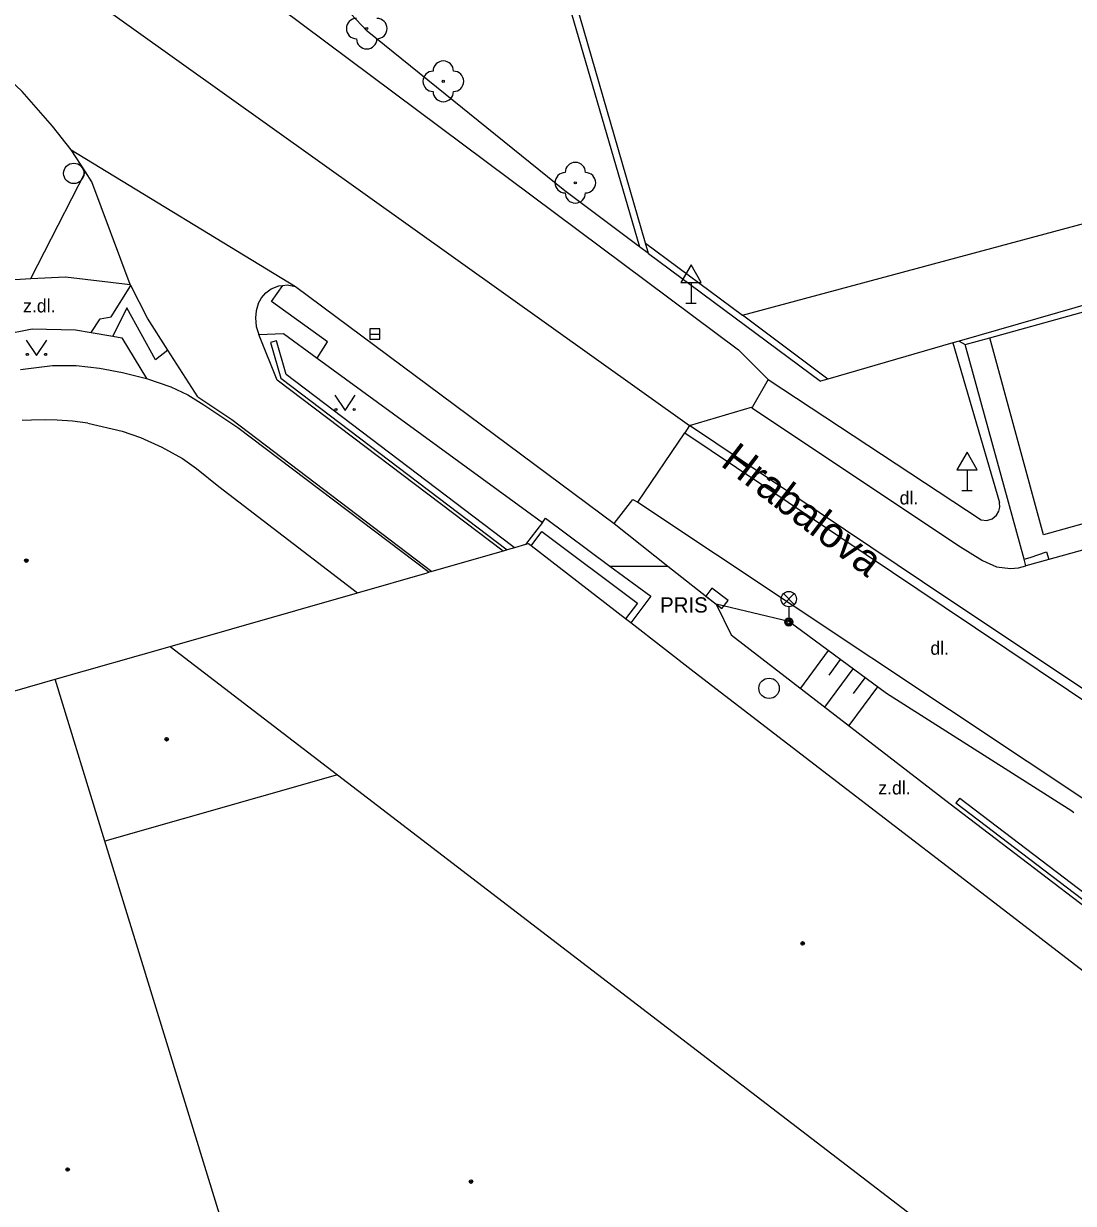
# Model space of a CAD drawing. Extents: x -596229 to -595156, y -1161237 to -1159376.
# Drawn here: x -595448.3 to -595396.8, y -1160394.7 to -1160336.7 of the extents above; entities that cross this region are included whole.
import ezdxf

# ---------------------------------------------------------------- set-up
doc = ezdxf.new("R2010")
doc.units = 0
for name, color, linetype in [('Level 22', 7, 'Continuous'), ('Level 24', 7, 'Continuous'), ('Level 27', 7, 'Continuous'), ('Level 33', 7, 'Continuous'), ('Level 34', 7, 'Continuous'), ('Level 36', 7, 'Continuous'), ('Level 39', 7, 'Continuous'), ('Nazvy ulic', 7, 'Continuous'), ('Specificka linie pasportu komunikaci', 7, 'Continuous'), ('TM - budovy zdene_ betonove - VP', 7, 'Continuous'), ('TM - chodniky - VP', 7, 'Continuous'), ('TM - horni hrana svahu', 7, 'Continuous'), ('TM - komunikace - VP', 7, 'Continuous'), ('TM - plot drateny_ kovovy - VP', 7, 'Continuous'), ('TM - pomocna konstrukcni linie', 7, 'Continuous'), ('TM - popis objektu', 7, 'Continuous'), ('TM - popis povrchu', 7, 'Continuous'), ('TM - rozhrani ploch obecne - VP', 7, 'Continuous'), ('TM - srafovani', 7, 'Continuous'), ('TM - zed operna - VP', 7, 'Continuous')]:
    doc.layers.add(name, color=color, linetype=linetype)

msp = doc.modelspace()

# ---------------------------------------------------------------- linework, layer by layer
at = {"layer": 'Level 22'}
for centre in [(-595431.46, -1160336.98), (-595427.7, -1160339.57), (-595421.22, -1160344.55)]:
    msp.add_circle(centre, 0.05, dxfattribs=at)
for centre, start, end in [((-595431.96, -1160336.98), 90, 270), ((-595430.96, -1160336.98), 270, 90), ((-595431.46, -1160337.48), 180, 0), ((-595427.7, -1160339.07), 0, 180), ((-595428.2, -1160339.57), 90, 270), ((-595427.2, -1160339.57), 270, 90), ((-595427.7, -1160340.07), 180, 0), ((-595421.72, -1160344.55), 90, 270), ((-595421.22, -1160344.05), 0, 180), ((-595420.72, -1160344.55), 270, 90), ((-595421.22, -1160345.05), 180, 0)]:
    msp.add_arc(centre, 0.5, start, end, dxfattribs=at)
at = {"layer": 'Level 24'}
msp.add_lwpolyline([(-595414.82, -1160364.86), (-595414.02, -1160365.46), (-595413.72, -1160365.06), (-595414.52, -1160364.46)], close=True, dxfattribs=at)
at = {"layer": 'Level 27'}
msp.add_line((-595431.31, -1160351.98), (-595430.81, -1160351.98), dxfattribs=at)
msp.add_lwpolyline([(-595431.31, -1160352.23), (-595430.81, -1160352.23), (-595430.81, -1160351.73), (-595431.31, -1160351.73)], close=True, dxfattribs=at)
for centre in [(-595445.84, -1160344.09), (-595411.71, -1160369.38)]:
    msp.add_circle(centre, 0.5, dxfattribs=at)
at = {"layer": 'Level 33'}
for p, q in [((-595411.005, -1160365.26), (-595410.475, -1160364.73)), ((-595411.005, -1160364.73), (-595410.475, -1160365.26)), ((-595410.74, -1160365.37), (-595410.74, -1160366.12))]:
    msp.add_line(p, q, dxfattribs=at)
for centre, radius in [((-595410.74, -1160364.995), 0.375), ((-595410.74, -1160366.12), 0.2), ((-595410.74, -1160366.12), 0.145), ((-595410.74, -1160366.12), 0.0876)]:
    msp.add_circle(centre, radius, dxfattribs=at)
at = {"layer": 'Level 34'}
for p, q in [((-595415.54, -1160349.452), (-595415.54, -1160350.47)), ((-595415.79, -1160350.47), (-595415.29, -1160350.47)), ((-595401.99, -1160358.652), (-595401.99, -1160359.67)), ((-595402.24, -1160359.67), (-595401.74, -1160359.67))]:
    msp.add_line(p, q, dxfattribs=at)
for points in [[(-595416.04, -1160349.452), (-595415.04, -1160349.452), (-595415.54, -1160348.586)], [(-595402.49, -1160358.652), (-595401.49, -1160358.652), (-595401.99, -1160357.786)]]:
    msp.add_lwpolyline(points, close=True, dxfattribs=at)
at = {"layer": 'Level 36'}
for points in [[(-595448.17, -1160352.28), (-595447.67, -1160353.03), (-595447.17, -1160352.28)], [(-595433.02, -1160354.99), (-595432.52, -1160355.74), (-595432.02, -1160354.99)]]:
    msp.add_lwpolyline(points, dxfattribs=at)
for centre in [(-595448.12, -1160352.98), (-595447.221, -1160352.98), (-595432.97, -1160355.69), (-595432.071, -1160355.69)]:
    msp.add_circle(centre, 0.05, dxfattribs=at)
at = {"layer": 'Level 39'}
for centre, radius in [((-595448.17, -1160363.11), 0.09), ((-595448.17, -1160363.11), 0.0398), ((-595441.28, -1160371.88), 0.09), ((-595441.28, -1160371.88), 0.0398), ((-595410.06, -1160381.91), 0.09), ((-595410.06, -1160381.91), 0.0398), ((-595446.14, -1160393.01), 0.09), ((-595446.14, -1160393.01), 0.0398), ((-595426.34, -1160393.6), 0.09), ((-595426.34, -1160393.6), 0.0398)]:
    msp.add_circle(centre, radius, dxfattribs=at)
at = {"layer": 'Specificka linie pasportu komunikaci'}
for points in [[(-595468.19, -1160318.96), (-595415.62, -1160356.48)], [(-595445.97, -1160342.93), (-595434.96, -1160349.64)], [(-595447.95, -1160349.26), (-595445.27, -1160344.01)], [(-595444.99, -1160351.91), (-595444.54, -1160351.24), (-595444, -1160351.13), (-595443.04, -1160349.6)], [(-595433.89, -1160353.16), (-595433.38, -1160352.36), (-595436.13, -1160350.38), (-595435.57, -1160349.59)], [(-595441.22, -1160352.77), (-595441.83, -1160353.25), (-595443.24, -1160350.69), (-595443.92, -1160352.09)], [(-595424.2, -1160362.48), (-595424.36, -1160362.36), (-595435.41, -1160353.97), (-595435.89, -1160352.32), (-595436.18, -1160352.4), (-595435.67, -1160354.15), (-595424.56, -1160362.58)], [(-595402.38, -1160352.33), (-595402.08, -1160352.49)], [(-595415.62, -1160356.48), (-595412.53, -1160355.56)], [(-595418.15, -1160360.24), (-595415.85, -1160356.84)], [(-595415.62, -1160356.48), (-595415.85, -1160356.84)], [(-595415.85, -1160356.84), (-595403.11, -1160365.37), (-595393.93, -1160371.53), (-595393.67, -1160371.16)], [(-595393.67, -1160371.16), (-595402.88, -1160365.02), (-595415.62, -1160356.48)], [(-595399.19, -1160363.03), (-595398.9, -1160362.95), (-595398.09, -1160362.67), (-595397.98, -1160363.06)], [(-595419.52, -1160363.38), (-595416.68, -1160363.38)]]:
    msp.add_lwpolyline(points, dxfattribs=at)
at = {"layer": 'TM - budovy zdene_ betonove - VP'}
for points in [[(-595400.88, -1160352.16), (-595363.69, -1160341.83)], [(-595398.24, -1160361.84), (-595400.88, -1160352.16)], [(-595447.92, -1160356.21), (-595448.38, -1160356.23)], [(-595447.22, -1160356.2), (-595447.92, -1160356.21)], [(-595446.65, -1160356.21), (-595447.22, -1160356.2)], [(-595445.9, -1160356.26), (-595446.65, -1160356.21)], [(-595445.15, -1160356.36), (-595445.9, -1160356.26)], [(-595445.15, -1160356.36), (-595443.46, -1160356.75)], [(-595443.46, -1160356.75), (-595442.57, -1160357.06)], [(-595442.57, -1160357.06), (-595441.51, -1160357.53)], [(-595441.51, -1160357.53), (-595440.5, -1160358.1)], [(-595440.5, -1160358.1), (-595439.82, -1160358.58)], [(-595439.82, -1160358.58), (-595438.72, -1160359.47)], [(-595438.72, -1160359.47), (-595431.91, -1160364.69)], [(-595393.83, -1160360.62), (-595398.24, -1160361.84)], [(-595424.76, -1160362.64), (-595428.26, -1160363.64)], [(-595424.56, -1160362.58), (-595424.76, -1160362.64)], [(-595424.2, -1160362.48), (-595424.56, -1160362.58)], [(-595423.66, -1160362.32), (-595424.2, -1160362.48)], [(-595423.52, -1160362.28), (-595423.66, -1160362.32)], [(-595423.39, -1160362.38), (-595423.52, -1160362.28)], [(-595418.75, -1160365.97), (-595423.39, -1160362.38)], [(-595431.91, -1160364.69), (-595428.5, -1160363.71)], [(-595428.39, -1160363.68), (-595428.5, -1160363.71)], [(-595428.26, -1160363.64), (-595428.39, -1160363.68)], [(-595441.11, -1160367.32), (-595431.91, -1160364.69)], [(-595418.5, -1160366.17), (-595418.75, -1160365.97)], [(-595415.39, -1160368.58), (-595418.5, -1160366.17)], [(-595446.75, -1160368.93), (-595441.11, -1160367.32)], [(-595441.11, -1160367.32), (-595432.89, -1160373.62)], [(-595458.25, -1160372.25), (-595446.75, -1160368.93)], [(-595444.31, -1160376.88), (-595446.75, -1160368.93)], [(-595408.59, -1160373.81), (-595415.39, -1160368.58)], [(-595432.89, -1160373.62), (-595444.31, -1160376.88)], [(-595432.89, -1160373.62), (-595396.85, -1160401.27)], [(-595402.54, -1160378.46), (-595408.59, -1160373.81)], [(-595433.65, -1160411.61), (-595444.31, -1160376.88)], [(-595389.97, -1160388.13), (-595402.54, -1160378.46)]]:
    msp.add_lwpolyline(points, dxfattribs=at)
at = {"layer": 'TM - chodniky - VP'}
for points in [[(-595451.86, -1160349.89), (-595449.54, -1160349.35), (-595447.95, -1160349.26)], [(-595447.95, -1160349.26), (-595446.25, -1160349.17), (-595443.07, -1160349.54)], [(-595450.87, -1160352.32), (-595447.89, -1160351.72), (-595445.75, -1160351.78), (-595444.99, -1160351.91)], [(-595444.99, -1160351.91), (-595443.92, -1160352.09)], [(-595443.92, -1160352.09), (-595443.48, -1160352.16), (-595442.27, -1160354.17)], [(-595436.75, -1160352.01), (-595435.54, -1160351.96), (-595433.89, -1160353.16)], [(-595402.68, -1160352.42), (-595400.39, -1160360.26)], [(-595433.89, -1160353.16), (-595422.83, -1160361.23)], [(-595448.45, -1160353.73), (-595446.88, -1160353.52), (-595445.73, -1160353.52), (-595444.58, -1160353.65), (-595443.44, -1160353.87), (-595442.27, -1160354.17)], [(-595411.75, -1160354.22), (-595401.3, -1160361.11)], [(-595401.3, -1160361.11), (-595401.02, -1160361.13), (-595400.76, -1160361.05), (-595400.54, -1160360.87), (-595400.43, -1160360.68), (-595400.38, -1160360.48), (-595400.39, -1160360.26)], [(-595422.83, -1160361.23), (-595423.66, -1160362.32)], [(-595422.83, -1160361.23), (-595422.69, -1160361.03)], [(-595419.32, -1160361.29), (-595416.68, -1160363.38)], [(-595416.68, -1160363.38), (-595414.31, -1160365.25)], [(-595414.31, -1160365.25), (-595413.57, -1160366.76), (-595402.82, -1160375.05), (-595394.88, -1160381.11), (-595385.76, -1160388.09), (-595385.82, -1160388.22)]]:
    msp.add_lwpolyline(points, dxfattribs=at)
at = {"layer": 'TM - horni hrana svahu'}
msp.add_lwpolyline([(-595396.75, -1160375.49), (-595396.85, -1160375.42), (-595405.95, -1160369.63), (-595410.74, -1160366.1), (-595414.31, -1160365.25)], dxfattribs=at)
at = {"layer": 'TM - komunikace - VP'}
for points in [[(-595437.98, -1160334.25), (-595413.21, -1160352.75), (-595411.75, -1160354.22)], [(-595446.88, -1160341.77), (-595448.38, -1160340.07), (-595450.11, -1160338.45)], [(-595445.97, -1160342.93), (-595446.88, -1160341.77)], [(-595445.27, -1160344.01), (-595445.97, -1160342.93)], [(-595444.95, -1160344.5), (-595445.27, -1160344.01)], [(-595443.07, -1160349.54), (-595444.95, -1160344.5)], [(-595443.04, -1160349.6), (-595443.07, -1160349.54)], [(-595442.22, -1160351.2), (-595443.04, -1160349.6)], [(-595436.79, -1160350.5), (-595436.63, -1160350.21), (-595436.42, -1160349.96), (-595436.15, -1160349.76), (-595435.77, -1160349.61), (-595435.57, -1160349.59)], [(-595435.57, -1160349.59), (-595435.36, -1160349.57), (-595434.96, -1160349.64)], [(-595434.96, -1160349.64), (-595419.32, -1160361.29)], [(-595436.79, -1160350.5), (-595436.89, -1160350.84), (-595436.92, -1160351.19), (-595436.88, -1160351.61), (-595436.75, -1160352.01)], [(-595441.22, -1160352.77), (-595442.22, -1160351.2)], [(-595424.76, -1160362.64), (-595435.85, -1160354.24), (-595436.75, -1160352.01)], [(-595439.75, -1160355.06), (-595441.22, -1160352.77)], [(-595411.75, -1160354.22), (-595412.53, -1160355.56)], [(-595439.75, -1160355.06), (-595438.08, -1160356.17)], [(-595412.53, -1160355.56), (-595412.56, -1160355.6), (-595402.31, -1160362.43)], [(-595438.08, -1160356.17), (-595428.26, -1160363.64)], [(-595419.32, -1160361.29), (-595418.39, -1160360.11)], [(-595418.39, -1160360.11), (-595418.15, -1160360.24)], [(-595418.15, -1160360.24), (-595395.23, -1160375.5)], [(-595402.31, -1160362.43), (-595401.24, -1160363.1), (-595400.54, -1160363.41)], [(-595400.54, -1160363.41), (-595399.86, -1160363.5), (-595399.47, -1160363.47), (-595399.1, -1160363.37)]]:
    msp.add_lwpolyline(points, dxfattribs=at)
at = {"layer": 'TM - plot drateny_ kovovy - VP'}
for points in [[(-595418.07, -1160347.69), (-595421.74, -1160344.94), (-595431.43, -1160337.1), (-595436.81, -1160331.39), (-595445.21, -1160324.74)], [(-595417.63, -1160348.02), (-595418.07, -1160347.69)]]:
    msp.add_lwpolyline(points, dxfattribs=at)
at = {"layer": 'TM - pomocna konstrukcni linie'}
msp.add_lwpolyline([(-595402.34, -1160374.77), (-595402.54, -1160375), (-595385.07, -1160388.31), (-595384.87, -1160388.09)], dxfattribs=at)
at = {"layer": 'TM - rozhrani ploch obecne - VP'}
for points in [[(-595426.46, -1160318.89), (-595418.07, -1160347.69)], [(-595417.78, -1160347.51), (-595426.08, -1160318.76)], [(-595413.02, -1160351.06), (-595391.39, -1160345.25), (-595384.96, -1160343.33)], [(-595417.78, -1160347.51), (-595413.02, -1160351.06)], [(-595417.63, -1160348.02), (-595417.78, -1160347.51)], [(-595417.63, -1160348.02), (-595409.18, -1160354.29)], [(-595391.88, -1160349.31), (-595402.38, -1160352.33)], [(-595408.83, -1160354.19), (-595413.02, -1160351.06)], [(-595402.08, -1160352.49), (-595400.88, -1160352.16)], [(-595402.68, -1160352.42), (-595408.83, -1160354.19)], [(-595402.38, -1160352.33), (-595402.68, -1160352.42)], [(-595399.19, -1160363.03), (-595402.08, -1160352.49)], [(-595442.27, -1160354.17), (-595441.08, -1160354.57), (-595440.24, -1160354.97), (-595439.45, -1160355.46), (-595437.79, -1160356.57)], [(-595408.83, -1160354.19), (-595409.18, -1160354.29)], [(-595437.79, -1160356.57), (-595428.39, -1160363.68)], [(-595422.69, -1160361.03), (-595419.52, -1160363.38)], [(-595423.39, -1160362.38), (-595422.86, -1160361.67)], [(-595422.86, -1160361.67), (-595418.16, -1160365.19)], [(-595395.56, -1160362.39), (-595397.98, -1160363.06)], [(-595399.1, -1160363.37), (-595399.19, -1160363.03)], [(-595397.98, -1160363.06), (-595399.1, -1160363.37)], [(-595419.52, -1160363.38), (-595417.52, -1160364.86)], [(-595417.52, -1160364.86), (-595418.5, -1160366.17)], [(-595418.16, -1160365.19), (-595418.75, -1160365.97)]]:
    msp.add_lwpolyline(points, dxfattribs=at)
at = {"layer": 'TM - srafovani'}
for points in [[(-595408.8, -1160367.53), (-595410.17, -1160369.38)], [(-595407.6, -1160368.42), (-595408.98, -1160370.3)], [(-595408.76, -1160368.73), (-595408.2, -1160367.97)], [(-595407.56, -1160369.63), (-595406.99, -1160368.86)], [(-595406.39, -1160369.31), (-595407.79, -1160371.21)]]:
    msp.add_lwpolyline(points, dxfattribs=at)
at = {"layer": 'TM - zed operna - VP'}
msp.add_lwpolyline([(-595402.34, -1160374.77), (-595384.87, -1160388.09)], dxfattribs=at)

# ---------------------------------------------------------------- texts
at = {"layer": 'Nazvy ulic'}
msp.add_text('Hrabalova', height=1.5, rotation=322.62024, dxfattribs=at).set_placement((-595414.145, -1160358.414))
at = {"layer": 'TM - popis objektu'}
msp.add_text('PRIS', height=0.75, dxfattribs=at).set_placement((-595417.06, -1160365.66))
at = {"layer": 'TM - popis povrchu'}
for s, p in [('z.dl.', (-595448.33, -1160350.92)), ('dl.', (-595405.3, -1160360.35)), ('dl.', (-595403.79, -1160367.73)), ('z.dl.', (-595406.35, -1160374.59))]:
    msp.add_text(s, height=0.65, dxfattribs=at).set_placement(p)

doc.saveas('drawing.dxf')
